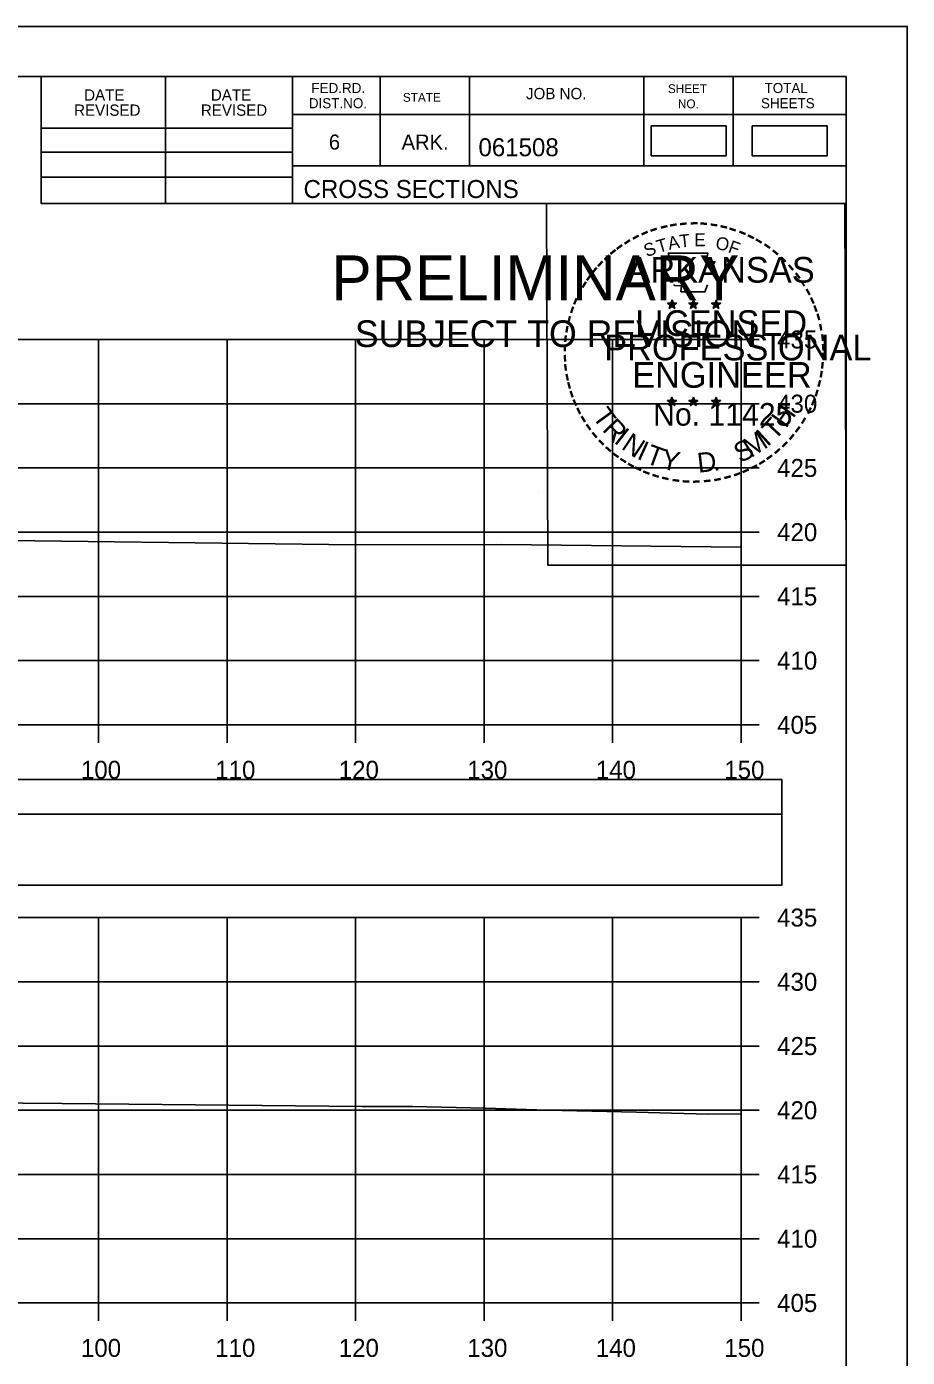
# Model space of a CAD drawing. Extents: x 1371057 to 1372761, y 380005 to 390517.
# Drawn here: x 1371321.9 to 1371390.5, y 388861.7 to 388965.3 of the extents above; entities that cross this region are included whole.
import ezdxf

# ---------------------------------------------------------------- set-up
doc = ezdxf.new("R2010")
doc.units = 0
for name, color, linetype in [('R_Axis', 7, 'Continuous'), ('R_Axis Annot', 7, 'Continuous'), ('R_Border', 7, 'Continuous'), ('R_Border PE', 7, 'Continuous'), ('R_Border Prem', 7, 'Continuous'), ('R_Detour', 7, 'Continuous'), ('R_Dimension', 7, 'Continuous'), ('R_Exist Surface', 7, 'Continuous'), ('R_Grid', 7, 'Continuous'), ('R_No Plot', 7, 'Continuous')]:
    doc.layers.add(name, color=color, linetype=linetype)

msp = doc.modelspace()

# ---------------------------------------------------------------- linework, layer by layer
at = {"layer": 'R_Axis'}
for p, q in [((1371377.53, 388910.92), (1371377.53, 388940.92)), ((1371378.93, 388940.92), (1371377.53, 388940.92)), ((1371378.93, 388935.92), (1371377.53, 388935.92)), ((1371378.93, 388930.92), (1371377.53, 388930.92)), ((1371378.93, 388925.92), (1371377.53, 388925.92)), ((1371378.93, 388920.92), (1371377.53, 388920.92)), ((1371378.93, 388915.92), (1371377.53, 388915.92)), ((1371077.53, 388910.92), (1371377.53, 388910.92)), ((1371327.53, 388909.52), (1371327.53, 388910.92)), ((1371337.53, 388909.52), (1371337.53, 388910.92)), ((1371347.53, 388909.52), (1371347.53, 388910.92)), ((1371357.53, 388909.52), (1371357.53, 388910.92)), ((1371367.53, 388909.52), (1371367.53, 388910.92)), ((1371377.53, 388909.52), (1371377.53, 388910.92)), ((1371378.93, 388910.92), (1371377.53, 388910.92)), ((1371377.53, 388865.92), (1371377.53, 388895.92)), ((1371378.93, 388895.92), (1371377.53, 388895.92)), ((1371378.93, 388890.92), (1371377.53, 388890.92)), ((1371378.93, 388885.92), (1371377.53, 388885.92)), ((1371378.93, 388880.92), (1371377.53, 388880.92)), ((1371378.93, 388875.92), (1371377.53, 388875.92)), ((1371378.93, 388870.92), (1371377.53, 388870.92)), ((1371077.53, 388865.92), (1371377.53, 388865.92)), ((1371327.53, 388864.52), (1371327.53, 388865.92)), ((1371337.53, 388864.52), (1371337.53, 388865.92)), ((1371347.53, 388864.52), (1371347.53, 388865.92)), ((1371357.53, 388864.52), (1371357.53, 388865.92)), ((1371367.53, 388864.52), (1371367.53, 388865.92)), ((1371377.53, 388864.52), (1371377.53, 388865.92)), ((1371378.93, 388865.92), (1371377.53, 388865.92))]:
    msp.add_line(p, q, dxfattribs=at)
at = {"layer": 'R_Border'}
for p, q in [((1371069.53, 388961.38), (1371385.71, 388961.38)), ((1371323.07, 388951.5), (1371323.07, 388961.38)), ((1371332.75, 388951.5), (1371332.75, 388961.38)), ((1371342.61, 388961.38), (1371342.61, 388951.5)), ((1371349.45, 388961.38), (1371349.45, 388954.44)), ((1371356.39, 388961.38), (1371356.39, 388954.44)), ((1371369.97, 388961.38), (1371369.97, 388954.44)), ((1371376.91, 388961.38), (1371376.91, 388954.44)), ((1371385.71, 388755.92), (1371385.71, 388961.38)), ((1371385.71, 388958.44), (1371342.61, 388958.44)), ((1371385.71, 388958.46), (1371385.71, 388958.46)), ((1371323.07, 388957.36), (1371342.61, 388957.36)), ((1371323.07, 388955.5), (1371342.61, 388955.5)), ((1371385.71, 388954.44), (1371342.61, 388954.44)), ((1371345.57, 388954.44), (1371385.71, 388954.44)), ((1371323.07, 388953.56), (1371342.61, 388953.56)), ((1371385.71, 388951.5), (1371323.07, 388951.5))]:
    msp.add_line(p, q, dxfattribs=at)
at = {"layer": 'R_Border PE'}
for p, q in [((1371371.8, 388943.75), (1371372.15, 388943.64)), ((1371371.8, 388943.75), (1371372.05, 388943.71)), ((1371371.8, 388943.75), (1371372.03, 388943.63)), ((1371371.93, 388943.34), (1371372.15, 388943.64)), ((1371371.93, 388943.34), (1371372.06, 388943.59)), ((1371371.93, 388943.34), (1371372.14, 388943.56)), ((1371372.15, 388944.01), (1371372.11, 388943.75)), ((1371372.36, 388943.34), (1371372.14, 388943.56)), ((1371372.15, 388943.64), (1371372.15, 388944.01)), ((1371372.15, 388944.01), (1371372.2, 388943.76)), ((1371372.49, 388943.75), (1371372.15, 388943.64)), ((1371372.36, 388943.34), (1371372.15, 388943.64)), ((1371372.49, 388943.75), (1371372.21, 388943.7)), ((1371372.36, 388943.34), (1371372.22, 388943.63)), ((1371372.49, 388943.75), (1371372.29, 388943.65)), ((1371373.47, 388943.75), (1371373.82, 388943.64)), ((1371373.47, 388943.75), (1371373.72, 388943.71)), ((1371373.47, 388943.75), (1371373.7, 388943.63)), ((1371373.6, 388943.34), (1371373.82, 388943.64)), ((1371373.6, 388943.34), (1371373.73, 388943.59)), ((1371373.6, 388943.34), (1371373.81, 388943.56)), ((1371373.82, 388944.01), (1371373.78, 388943.75)), ((1371374.03, 388943.34), (1371373.81, 388943.56)), ((1371373.82, 388943.64), (1371373.82, 388944.01)), ((1371373.82, 388944.01), (1371373.87, 388943.76)), ((1371374.16, 388943.75), (1371373.82, 388943.64)), ((1371374.03, 388943.34), (1371373.82, 388943.64)), ((1371374.16, 388943.75), (1371373.88, 388943.7)), ((1371374.03, 388943.34), (1371373.89, 388943.63)), ((1371374.16, 388943.75), (1371373.96, 388943.65)), ((1371375.23, 388943.74), (1371375.58, 388943.63)), ((1371375.23, 388943.74), (1371375.48, 388943.69)), ((1371375.23, 388943.74), (1371375.47, 388943.62)), ((1371375.36, 388943.33), (1371375.58, 388943.63)), ((1371375.36, 388943.33), (1371375.49, 388943.58)), ((1371375.36, 388943.33), (1371375.58, 388943.55)), ((1371375.58, 388943.99), (1371375.54, 388943.74)), ((1371375.58, 388943.63), (1371375.58, 388943.99)), ((1371375.58, 388943.99), (1371375.63, 388943.74)), ((1371375.93, 388943.74), (1371375.58, 388943.63)), ((1371375.79, 388943.33), (1371375.58, 388943.63)), ((1371375.79, 388943.33), (1371375.58, 388943.55)), ((1371375.93, 388943.74), (1371375.64, 388943.69)), ((1371375.79, 388943.33), (1371375.66, 388943.62)), ((1371375.93, 388943.74), (1371375.72, 388943.64)), ((1371372.14, 388936.43), (1371372.1, 388936.18)), ((1371372.14, 388936.07), (1371372.14, 388936.43)), ((1371372.14, 388936.43), (1371372.19, 388936.18)), ((1371373.81, 388936.43), (1371373.77, 388936.18)), ((1371373.81, 388936.07), (1371373.81, 388936.43)), ((1371373.81, 388936.43), (1371373.86, 388936.18)), ((1371375.58, 388936.42), (1371375.54, 388936.17)), ((1371375.58, 388936.06), (1371375.58, 388936.42)), ((1371375.58, 388936.42), (1371375.63, 388936.17)), ((1371371.79, 388936.18), (1371372.14, 388936.07)), ((1371371.79, 388936.18), (1371372.05, 388936.13)), ((1371371.79, 388936.18), (1371372.03, 388936.06)), ((1371371.93, 388935.77), (1371372.14, 388936.07)), ((1371371.93, 388935.77), (1371372.05, 388936.01)), ((1371371.93, 388935.77), (1371372.14, 388935.99)), ((1371372.49, 388936.18), (1371372.14, 388936.07)), ((1371372.36, 388935.77), (1371372.14, 388936.07)), ((1371372.36, 388935.77), (1371372.14, 388935.98)), ((1371372.49, 388936.18), (1371372.2, 388936.13)), ((1371372.36, 388935.77), (1371372.22, 388936.06)), ((1371372.49, 388936.18), (1371372.29, 388936.08)), ((1371373.46, 388936.18), (1371373.81, 388936.07)), ((1371373.46, 388936.18), (1371373.72, 388936.13)), ((1371373.46, 388936.18), (1371373.7, 388936.06)), ((1371373.6, 388935.77), (1371373.81, 388936.07)), ((1371373.6, 388935.77), (1371373.72, 388936.01)), ((1371373.6, 388935.77), (1371373.81, 388935.99)), ((1371374.16, 388936.18), (1371373.81, 388936.07)), ((1371374.02, 388935.77), (1371373.81, 388936.07)), ((1371374.02, 388935.77), (1371373.81, 388935.98)), ((1371374.16, 388936.18), (1371373.87, 388936.13)), ((1371374.02, 388935.77), (1371373.89, 388936.06)), ((1371374.16, 388936.18), (1371373.95, 388936.08)), ((1371375.23, 388936.17), (1371375.58, 388936.06)), ((1371375.23, 388936.17), (1371375.48, 388936.12)), ((1371375.23, 388936.17), (1371375.47, 388936.05)), ((1371375.36, 388935.76), (1371375.58, 388936.06)), ((1371375.36, 388935.76), (1371375.49, 388936)), ((1371375.36, 388935.76), (1371375.58, 388935.98)), ((1371375.93, 388936.17), (1371375.58, 388936.06)), ((1371375.79, 388935.76), (1371375.58, 388936.06)), ((1371375.79, 388935.76), (1371375.58, 388935.97)), ((1371375.93, 388936.17), (1371375.64, 388936.12)), ((1371375.79, 388935.76), (1371375.65, 388936.05)), ((1371375.93, 388936.17), (1371375.72, 388936.07))]:
    msp.add_line(p, q, dxfattribs=at)
for points in [[(1371371.84, 388947.63), (1371372.11, 388946.8)], [(1371375.35, 388946.71), (1371375.49, 388946.99), (1371374.81, 388946.97), (1371374.95, 388947.63), (1371371.84, 388947.63)], [(1371372.33, 388945.21), (1371372.33, 388945.12), (1371372.89, 388945.1), (1371372.84, 388944.63), (1371374.71, 388944.63), (1371374.91, 388945.16)], [(1371372.15, 388944.01), (1371372.36, 388943.34), (1371371.8, 388943.75), (1371372.49, 388943.75), (1371371.93, 388943.34), (1371372.15, 388944.01)], [(1371373.82, 388944.01), (1371374.03, 388943.34), (1371373.47, 388943.75), (1371374.16, 388943.75), (1371373.6, 388943.34), (1371373.82, 388944.01)], [(1371375.58, 388943.99), (1371375.79, 388943.33), (1371375.23, 388943.74), (1371375.93, 388943.74), (1371375.36, 388943.33), (1371375.58, 388943.99)], [(1371372.14, 388936.43), (1371372.36, 388935.77), (1371371.79, 388936.18), (1371372.49, 388936.18), (1371371.93, 388935.77), (1371372.14, 388936.43)], [(1371373.81, 388936.43), (1371374.02, 388935.77), (1371373.46, 388936.18), (1371374.16, 388936.18), (1371373.6, 388935.77), (1371373.81, 388936.43)], [(1371375.58, 388936.42), (1371375.79, 388935.76), (1371375.23, 388936.17), (1371375.93, 388936.17), (1371375.36, 388935.76), (1371375.58, 388936.42)]]:
    msp.add_lwpolyline(points, dxfattribs=at)
for centre, radius in [((1371372.15, 388943.64), 0.172), ((1371372.15, 388943.64), 0.145), ((1371372.15, 388943.64), 0.116), ((1371372.15, 388943.64), 0.0991), ((1371372.15, 388943.64), 0.0747), ((1371372.15, 388943.64), 0.0495), ((1371372.15, 388943.64), 0.0296), ((1371373.82, 388943.64), 0.172), ((1371373.82, 388943.64), 0.145), ((1371373.82, 388943.64), 0.116), ((1371373.82, 388943.64), 0.0991), ((1371373.82, 388943.64), 0.0747), ((1371373.82, 388943.64), 0.0495), ((1371373.82, 388943.64), 0.0296), ((1371375.58, 388943.63), 0.172), ((1371375.58, 388943.63), 0.145), ((1371375.58, 388943.63), 0.116), ((1371375.58, 388943.63), 0.0991), ((1371375.58, 388943.63), 0.0747), ((1371375.58, 388943.63), 0.0495), ((1371375.58, 388943.63), 0.0296), ((1371372.14, 388936.07), 0.172), ((1371372.14, 388936.07), 0.145), ((1371372.14, 388936.07), 0.116), ((1371372.14, 388936.07), 0.0991), ((1371372.14, 388936.07), 0.0747), ((1371372.14, 388936.07), 0.0495), ((1371372.14, 388936.07), 0.0296), ((1371373.81, 388936.07), 0.172), ((1371373.81, 388936.07), 0.145), ((1371373.81, 388936.07), 0.116), ((1371373.81, 388936.07), 0.0991), ((1371373.81, 388936.07), 0.0747), ((1371373.81, 388936.07), 0.0495), ((1371373.81, 388936.07), 0.0296), ((1371375.58, 388936.06), 0.172), ((1371375.58, 388936.06), 0.145), ((1371375.58, 388936.06), 0.116), ((1371375.58, 388936.06), 0.0991), ((1371375.58, 388936.06), 0.0747), ((1371375.58, 388936.06), 0.0495), ((1371375.58, 388936.06), 0.0296)]:
    msp.add_circle(centre, radius, dxfattribs=at)
at = {"layer": 'R_Detour'}
msp.add_lwpolyline([(1371074.38, 388903.96), (1371380.69, 388903.96), (1371380.69, 388906.67), (1371074.38, 388906.67)], close=True, dxfattribs=at)
at = {"layer": 'R_Dimension'}
for points in [[(1371370.53, 388955.22), (1371376.36, 388955.22), (1371376.36, 388957.54), (1371370.53, 388957.54)], [(1371378.4, 388955.22), (1371384.23, 388955.22), (1371384.23, 388957.54), (1371378.4, 388957.54)], [(1371074.38, 388898.44), (1371380.69, 388898.44), (1371380.69, 388903.96), (1371074.38, 388903.96)]]:
    msp.add_lwpolyline(points, close=True, dxfattribs=at)
at = {"layer": 'R_Exist Surface'}
for points in [[(1371275.38, 388926.15), (1371310.88, 388925.4), (1371311.69, 388925.39), (1371314.22, 388925.35), (1371347.52, 388924.92), (1371358.87, 388924.95), (1371377.53, 388924.76)], [(1371258.36, 388881.78), (1371278.84, 388882.01), (1371285.59, 388882.23), (1371290.13, 388882.22), (1371291.68, 388882.25), (1371296.65, 388881.91), (1371302.36, 388881.63), (1371307.06, 388881.6), (1371309.35, 388881.58), (1371324.69, 388881.45), (1371348.03, 388881.21), (1371351.97, 388881.21), (1371357.61, 388881.09), (1371362.44, 388880.92), (1371369.38, 388880.77), (1371372.1, 388880.69), (1371375, 388880.61), (1371377.53, 388880.65)]]:
    msp.add_lwpolyline(points, dxfattribs=at)
at = {"layer": 'R_Grid'}
for p, q in [((1371077.53, 388940.92), (1371377.53, 388940.92)), ((1371327.53, 388910.92), (1371327.53, 388940.92)), ((1371337.53, 388910.92), (1371337.53, 388940.92)), ((1371347.53, 388910.92), (1371347.53, 388940.92)), ((1371357.53, 388910.92), (1371357.53, 388940.92)), ((1371367.53, 388910.92), (1371367.53, 388940.92)), ((1371377.53, 388910.92), (1371377.53, 388940.92)), ((1371077.53, 388935.92), (1371377.53, 388935.92)), ((1371077.53, 388930.92), (1371377.53, 388930.92)), ((1371077.53, 388925.92), (1371377.53, 388925.92)), ((1371077.53, 388920.92), (1371377.53, 388920.92)), ((1371077.53, 388915.92), (1371377.53, 388915.92)), ((1371077.53, 388910.92), (1371377.53, 388910.92)), ((1371077.53, 388895.92), (1371377.53, 388895.92)), ((1371327.53, 388865.92), (1371327.53, 388895.92)), ((1371337.53, 388865.92), (1371337.53, 388895.92)), ((1371347.53, 388865.92), (1371347.53, 388895.92)), ((1371357.53, 388865.92), (1371357.53, 388895.92)), ((1371367.53, 388865.92), (1371367.53, 388895.92)), ((1371377.53, 388865.92), (1371377.53, 388895.92)), ((1371077.53, 388890.92), (1371377.53, 388890.92)), ((1371077.53, 388885.92), (1371377.53, 388885.92)), ((1371077.53, 388880.92), (1371377.53, 388880.92)), ((1371077.53, 388875.92), (1371377.53, 388875.92)), ((1371077.53, 388870.92), (1371377.53, 388870.92)), ((1371077.53, 388865.92), (1371377.53, 388865.92))]:
    msp.add_line(p, q, dxfattribs=at)
at = {"layer": 'R_No Plot'}
for p, q in [((1371057.13, 388965.27), (1371390.46, 388965.27)), ((1371361.75, 388929.04), (1371361.75, 388929.04))]:
    msp.add_line(p, q, dxfattribs=at)
for points in [[(1371057.12, 388965.27), (1371390.46, 388965.27), (1371390.46, 388751.93), (1371057.12, 388751.93)], [(1371303.45, 388961.38), (1371323.07, 388961.38), (1371323.07, 388951.5), (1371339.18, 388951.5), (1371362.38, 388951.5), (1371362.5, 388923.34), (1371385.71, 388923.34), (1371385.71, 388755.92), (1371069.53, 388755.92), (1371069.53, 388961.38)], [(1371362.38, 388951.5), (1371385.59, 388951.5), (1371385.71, 388923.34), (1371362.5, 388923.34)]]:
    msp.add_lwpolyline(points, close=True, dxfattribs=at)

# ---------------------------------------------------------------- texts
at = {"layer": 'R_Axis Annot'}
for s, p in [('435', (1371380.33, 388940.22)), ('430', (1371380.33, 388935.22)), ('425', (1371380.33, 388930.22)), ('420', (1371380.33, 388925.22)), ('415', (1371380.33, 388920.22)), ('410', (1371380.33, 388915.22)), ('405', (1371380.33, 388910.22)), ('100', (1371326.16, 388906.72)), ('110', (1371336.61, 388906.72)), ('120', (1371346.22, 388906.72)), ('130', (1371356.22, 388906.72)), ('140', (1371366.22, 388906.72)), ('150', (1371376.22, 388906.72)), ('435', (1371380.33, 388895.22)), ('430', (1371380.33, 388890.22)), ('425', (1371380.33, 388885.22)), ('420', (1371380.33, 388880.22)), ('415', (1371380.33, 388875.22)), ('410', (1371380.33, 388870.22)), ('405', (1371380.33, 388865.22)), ('100', (1371326.16, 388861.72)), ('110', (1371336.61, 388861.72)), ('120', (1371346.22, 388861.72)), ('130', (1371356.22, 388861.72)), ('140', (1371366.22, 388861.72)), ('150', (1371376.22, 388861.72))]:
    msp.add_text(s, height=1.4, dxfattribs=at).set_placement(p)
at = {"layer": 'R_Border'}
for s, height, p in [('DATE', 0.879, (1371326.41, 388959.51)), ('DATE', 0.879, (1371336.27, 388959.51)), ('FED.RD.', 0.782, (1371344.09, 388960.1)), ('STATE', 0.684, (1371351.21, 388959.42)), ('JOB NO.', 0.879, (1371360.79, 388959.62)), ('SHEET', 0.684, (1371371.83, 388960.1)), ('TOTAL', 0.782, (1371379.35, 388960.1)), ('REVISED', 0.879, (1371325.63, 388958.33)), ('REVISED', 0.879, (1371335.49, 388958.33)), ('DIST.NO.', 0.782, (1371343.89, 388958.92)), ('NO.', 0.684, (1371372.61, 388958.92)), ('SHEETS', 0.782, (1371379.07, 388958.92)), ('6', 1.17, (1371345.45, 388955.7)), ('ARK.', 1.172, (1371351.11, 388955.7)), ('061508', 1.4, (1371357.09, 388955.18)), ('CROSS SECTIONS', 1.4, (1371343.48, 388951.93))]:
    msp.add_text(s, height=height, rotation=360, dxfattribs=at).set_placement(p)
at = {"layer": 'R_Border PE'}
for s, height, rotation, p in [('-', 1.6, 13.6301, (1371371.34, 388949)), ('-', 1.6, 10.2193, (1371372.01, 388949.16)), ('-', 1.6, 5.8968, (1371372.74, 388949.27)), ('-', 1.6, 0.1862, (1371373.52, 388949.34)), ('-', 1.6, 357.743, (1371374.24, 388949.33)), ('-', 1.6, 352.1617, (1371374.98, 388949.27)), ('-', 1.6, 347.2049, (1371375.7, 388949.16)), ('-', 1.6, 34.0636, (1371368.72, 388947.8)), ('-', 1.6, 28.7918, (1371369.32, 388948.17)), ('-', 1.6, 24.3072, (1371369.95, 388948.49)), ('-', 1.6, 19.1761, (1371370.59, 388948.76)), ('T', 1, 16.4036, (1371371.11, 388947.64)), ('A', 1, 11.2132, (1371371.93, 388947.89)), ('T', 1, 6.0228, (1371372.78, 388948.06)), ('E', 1, 0.8323, (1371373.89, 388948.17)), ('O', 1, 350.4515, (1371375.49, 388947.96)), ('-', 1.6, 342.3362, (1371376.34, 388949)), ('-', 1.6, 337.8551, (1371377.07, 388948.78)), ('-', 1.6, 334.1211, (1371377.7, 388948.51)), ('-', 1.6, 329.6409, (1371378.28, 388948.23)), ('-', 1.6, 38.9507, (1371367.67, 388947.03)), ('-', 1.6, 36.2317, (1371368.14, 388947.41)), ('S', 1, 21.594, (1371370.19, 388947.31)), ('F', 1, 340.0707, (1371376.45, 388947.73)), ('-', 1.6, 325.8627, (1371378.92, 388947.87)), ('-', 1.6, 320.5297, (1371379.53, 388947.44)), ('-', 1.6, 48.423, (1371366.79, 388946.13)), ('-', 1.6, 42.9622, (1371367.24, 388946.61)), ('ARKANSAS', 2, 360, (1371368.69, 388945.34)), ('-', 1.6, 315.5786, (1371380.13, 388946.95)), ('-', 1.6, 309.8797, (1371380.7, 388946.4)), ('-', 1.6, 54.2325, (1371365.97, 388945.08)), ('-', 1.6, 50.6142, (1371366.38, 388945.65)), ('-', 1.6, 306.6522, (1371381.23, 388945.8)), ('-', 1.6, 62.8713, (1371365.33, 388943.94)), ('-', 1.6, 58.0706, (1371365.65, 388944.55)), ('-', 1.4, 303.6753, (1371381.71, 388945.23)), ('-', 1.6, 299.6684, (1371382.03, 388944.62)), ('-', 1.6, 67.7743, (1371365.07, 388943.33)), ('DWB', 0.01, 360, (1371372.13, 388943.64)), ('DWB', 0.01, 360, (1371373.8, 388943.64)), ('DWB', 0.01, 360, (1371375.57, 388943.62)), ('-', 1.6, 294.6628, (1371382.36, 388944.01)), ('-', 1.6, 290.5728, (1371382.61, 388943.44)), ('-', 1.6, 75.461, (1371364.66, 388941.98)), ('-', 1.6, 72.3945, (1371364.86, 388942.7)), ('LICENSED', 2, 360, (1371369.29, 388941.19)), ('-', 1.6, 285.1233, (1371382.85, 388942.86)), ('-', 1.6, 81.2013, (1371364.53, 388941.27)), ('-', 1.6, 280.5493, (1371383.05, 388942.11)), ('-', 1.6, 89.0622, (1371364.43, 388939.88)), ('-', 1.6, 85.1863, (1371364.45, 388940.58)), ('PROFESSIONAL', 2, 360, (1371366.87, 388939.29)), ('-', 1.6, 276.5962, (1371383.21, 388941.35)), ('-', 1.6, 274.3301, (1371383.27, 388940.62)), ('-', 1.6, 94.1959, (1371364.46, 388939.15)), ('-', 1.6, 269.9407, (1371383.3, 388939.99)), ('-', 1.6, 98.9479, (1371364.53, 388938.49)), ('ENGINEER', 2, 360, (1371369.05, 388937.16)), ('-', 1.6, 260.9953, (1371383.21, 388938.67)), ('-', 1.6, 263.5172, (1371383.28, 388939.33)), ('-', 1.6, 101.7149, (1371364.67, 388937.75)), ('-', 1.6, 105.4578, (1371364.83, 388937.16)), ('-', 1.6, 255.7626, (1371383.1, 388937.99)), ('-', 1.6, 109.0874, (1371365.04, 388936.53)), ('-', 1.6, 114.0643, (1371365.3, 388935.93)), ('-', 1.6, 247.8887, (1371382.7, 388936.6)), ('-', 1.6, 252.8681, (1371382.92, 388937.27)), ('-', 1.6, 115.7289, (1371365.6, 388935.31)), ('T', 1.54, 306.0406, (1371365.9, 388934.91)), ('No. 11425', 1.757, 360, (1371370.68, 388934.21)), ('DWB', 0.01, 360, (1371372.13, 388936.06)), ('DWB', 0.01, 360, (1371373.8, 388936.06)), ('DWB', 0.01, 360, (1371375.57, 388936.05)), ('H', 1.54, 54.6088, (1371381.02, 388933.94)), ('-', 1.6, 244.6197, (1371382.44, 388935.97)), ('-', 1.6, 120.4471, (1371365.96, 388934.73)), ('-', 1.6, 125.8934, (1371366.36, 388934.17)), ('R', 1.54, 314.005, (1371366.66, 388933.86)), ('T', 1.54, 46.6444, (1371380.13, 388933)), ('-', 1.6, 239.0712, (1371382.04, 388935.22)), ('-', 1.6, 130.7181, (1371366.83, 388933.61)), ('I', 1.54, 321.9694, (1371367.56, 388932.93)), ('N', 1.54, 326.5002, (1371368.13, 388932.45)), ('M', 1.54, 32.6563, (1371378.29, 388931.67)), ('I', 1.54, 42.1136, (1371379.57, 388932.52)), ('-', 1.6, 231.2538, (1371381.21, 388934)), ('-', 1.6, 233.8452, (1371381.64, 388934.57)), ('-', 1.6, 134.2238, (1371367.34, 388933.07)), ('-', 1.6, 138.9338, (1371367.87, 388932.61)), ('-', 1.6, 144.6463, (1371368.42, 388932.2)), ('I', 1.54, 335.3603, (1371369.34, 388931.67)), ('T', 1.54, 339.8912, (1371370, 388931.34)), ('Y', 1.54, 347.8556, (1371371.22, 388930.9)), ('D', 1.54, 6.3969, (1371374.2, 388930.54)), ('S', 1.54, 26.9312, (1371377.45, 388931.27)), ('-', 1.6, 221.0851, (1371380.21, 388932.93)), ('-', 1.6, 225.7653, (1371380.73, 388933.44)), ('-', 1.6, 148.0898, (1371368.98, 388931.83)), ('-', 1.6, 151.5704, (1371369.56, 388931.5)), ('-', 1.6, 207.3568, (1371378.57, 388931.72)), ('-', 1.6, 212.2491, (1371379.13, 388932.07)), ('-', 1.6, 215.7363, (1371379.66, 388932.46)), ('-', 1.6, 154.6002, (1371370.09, 388931.26)), ('-', 1.6, 158.5612, (1371370.71, 388931)), ('-', 1.6, 162.7983, (1371371.4, 388930.79)), ('-', 1.6, 167.5555, (1371372.11, 388930.63)), ('-', 1.6, 173.1155, (1371372.88, 388930.52)), ('-', 1.6, 191.2858, (1371375.92, 388930.69)), ('.', 1.54, 13.7642, (1371375.4, 388930.66)), ('-', 1.6, 195.4743, (1371376.65, 388930.89)), ('-', 1.6, 200.7184, (1371377.33, 388931.13)), ('-', 1.6, 204.2516, (1371377.95, 388931.4)), ('-', 1.6, 176.5183, (1371373.63, 388930.46)), ('-', 1.6, 181.5918, (1371374.38, 388930.48)), ('-', 1.6, 185.8167, (1371375.18, 388930.56))]:
    msp.add_text(s, height=height, rotation=rotation, dxfattribs=at).set_placement(p)
at = {"layer": 'R_Border Prem'}
for s, height, p in [('PRELIMINARY', 3.5, (1371345.66, 388943.96)), ('DWB', 0.01, (1371346.41, 388945.81)), ('SUBJECT TO REVISION', 2.0751, (1371347.47, 388940.33))]:
    msp.add_text(s, height=height, rotation=360, dxfattribs=at).set_placement(p)

doc.saveas('drawing.dxf')
